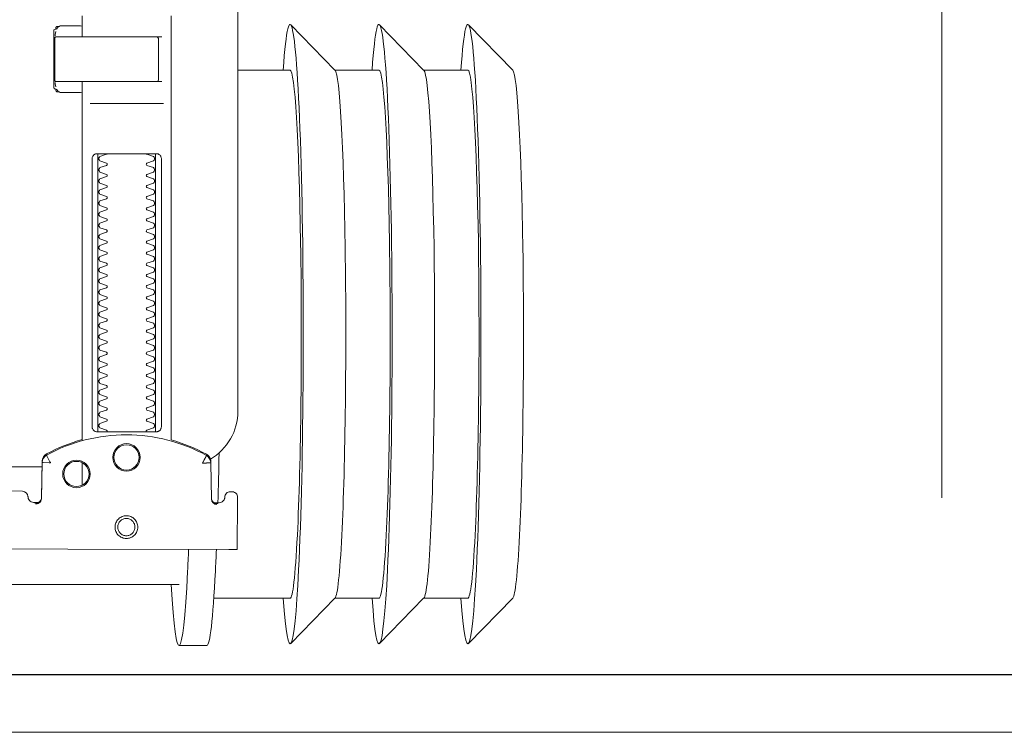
# Model space of a CAD drawing. Header units: millimetres. Extents: x 23192 to 177760, y -399809 to -79279.
# Tile 540 of 656: x 73389 to 73406, y -194641 to -194628. Entities that reach past the tile are written whole.
import ezdxf

# ---------------------------------------------------------------- set-up
doc = ezdxf.new("R2010")
doc.units = ezdxf.units.MM
doc.linetypes.add('DASHDOT', pattern=[25.4, 12.7, -6.35, 0, -6.35])
doc.linetypes.add('HIDDEN2', pattern=[4.7625, 3.175, -1.5875])
doc.layers.get('0').update_dxf_attribs({"lineweight": 0})
for name, color, linetype, lineweight in [('!! 0_ Istn-sciany', 3, 'Continuous', 30), ('!! 0_Osie', 1, 'DASHDOT', 13), ('0-osie-liniA', 14, 'DASHDOT', 5)]:
    doc.layers.add(name, color=color, linetype=linetype, lineweight=lineweight)
doc.layers.add('!! 2_WYBURZENIA DO REMONTU', color=7, linetype='Continuous', lineweight=0, true_color=0x4d4d4d, plot=False)
doc.layers.add('!!_@ wypos sanit nd', color=7, linetype='Continuous', lineweight=0, plot=False)

# ---------------------------------------------------------------- blocks, each defined once
blk = doc.blocks.new('A$Cff2eaf8b')
for points in [[(-0.24945, 0.09108), (-0.24147, 0.09927)], [(-0.24136, 0.09113), (-0.23342, 0.09113), (-0.22548, 0.09927)], [(-0.22538, 0.09113), (-0.21743, 0.09113), (-0.2095, 0.09927)], [(-0.18941, 0.09963), (-0.19441, 0.09963)], [(-0.19567, 0.09113), (-0.20939, 0.09113)], [(-0.18941, 0.08863), (-0.04454, 0.08863), (-0.04035, 0.08853), (-0.03617, 0.08824), (-0.032, 0.08775), (-0.02786, 0.08707), (-0.02376, 0.08619), (-0.0197, 0.08513), (-0.0157, 0.08388), (-0.01176, 0.08244), (-0.00789, 0.08082), (-0.0041, 0.07902), (-0.0004, 0.07705), (0.0032, 0.0749), (0.0067, 0.0726), (0.01009, 0.07012), (0.01337, 0.0675)], [(-0.19839, 0.08237), (-0.11148, 0.08219)], [(-0.19594, 0.07411), (-0.19609, 0.07411), (-0.19639, 0.07411), (-0.19593, 0.07402), (-0.19578, 0.07396), (-0.19564, 0.07387), (-0.19551, 0.07376), (-0.1954, 0.07363), (-0.19532, 0.07349), (-0.19526, 0.07333), (-0.19523, 0.07317)], [(-0.16479, 0.06647), (-0.16466, 0.07302), (-0.16465, 0.07318), (-0.16461, 0.07333), (-0.16454, 0.07348), (-0.16445, 0.07361), (-0.16435, 0.07373), (-0.16422, 0.07383), (-0.16409, 0.07391), (-0.16394, 0.07396), (-0.16349, 0.07404), (-0.1638, 0.07405), (-0.16395, 0.07405)], [(-0.172, 0.07079), (-0.172, 0.06674)], [(0.16493, 0.0675), (-0.16477, 0.0675)], [(-0.172, -0.01362), (-0.172, -0.00982)], [(-0.172, 0.06279), (-0.172, -0.00182)], [(-0.1852, 0.06018), (-0.1852, 0.01218)], [(-0.1748, 0.01218), (-0.1748, 0.06018)], [(-0.17342, 0.00218), (-0.18659, 0.00218)], [(-0.172, 0.00012), (-0.17167, 0.00018), (-0.1682, 0.00018), (-0.1681, 0.00018), (-0.16799, 0.00016), (-0.16789, 0.00007), (-0.16779, 0.00006), (-0.16762, 0.00005), (-0.16752, 0.00005), (-0.16741, 0.00003), (-0.1673, -0.00004), (-0.16725, -0.00018), (-0.16725, -0.00044), (-0.16711, -0.00046), (-0.16701, -0.0005), (-0.16693, -0.00056), (-0.16688, -0.0007), (-0.16688, -0.01094), (-0.16692, -0.01107), (-0.16701, -0.01115), (-0.16725, -0.0112), (-0.16725, -0.01147), (-0.16728, -0.01157), (-0.16735, -0.01164), (-0.16746, -0.01168), (-0.16762, -0.01169), (-0.16775, -0.0117), (-0.16789, -0.01172), (-0.16797, -0.01179), (-0.16807, -0.01182), (-0.1682, -0.01182), (-0.17167, -0.01182), (-0.172, -0.01177)], [(-0.16829, 0.00017), (-0.16772, 0.00003), (-0.16738, -0.00042)], [(-0.16723, -0.00083), (-0.16714, -0.00136), (-0.16713, -0.00163)], [(-0.18633, -0.00182), (-0.17526, -0.00182), (-0.17367, -0.00182)], [(-0.24945, -0.00383), (-0.24147, -0.01202)], [(-0.24136, -0.00387), (-0.23342, -0.00387), (-0.22548, -0.01202)], [(-0.22538, -0.00387), (-0.21743, -0.00387), (-0.2095, -0.01202)], [(-0.2, -0.00387), (-0.20939, -0.00387)], [(-0.18633, -0.00982), (-0.18551, -0.00982), (-0.18567, -0.00972), (-0.1857, -0.00962)], [(-0.16713, -0.01002), (-0.16714, -0.01028), (-0.16723, -0.01081)], [(-0.16738, -0.01122), (-0.16772, -0.01167), (-0.16829, -0.01182)]]:
    blk.add_lwpolyline(points)
for points in [[(-0.19989, 0.08236), (-0.19995, 0.07336, 0.009369), (-0.19994, 0.07293), (-0.19992, 0.07276), (-0.19986, 0.07259), (-0.19979, 0.07243), (-0.19968, 0.07229), (-0.19955, 0.07217), (-0.19941, 0.07208), (-0.19924, 0.07201), (-0.19908, 0.07197), (-0.19895, 0.07196), (-0.1988, 0.07196)], [(-0.16413, 0.07389), (-0.16324, 0.07389), (-0.16303, 0.07386), (-0.16283, 0.0738), (-0.16264, 0.07369), (-0.16249, 0.07354), (-0.16237, 0.07337), (-0.16228, 0.07317), (-0.16225, 0.07297, 0.002299), (-0.16224, 0.07285, 0.40455), (-0.16124, 0.07188), (-0.11145, 0.07178)], [(-0.19576, 0.07395), (-0.19665, 0.07395, 0.282591), (-0.19754, 0.0734), (-0.19758, 0.07331), (-0.19761, 0.0732), (-0.19763, 0.07311), (-0.19764, 0.07296, -0.415352), (-0.19865, 0.07196)], [(-0.19623, 0.07426), (-0.19588, 0.0742), (-0.19555, 0.07399), (-0.19533, 0.07367), (-0.19523, 0.07332), (-0.19513, 0.06676), (-0.19513, 0.0667, 0.265347), (-0.19435, 0.06544, 0.125711), (-0.17997, 0.06173, 0.125711), (-0.16558, 0.06538, 0.26954), (-0.1648, 0.06667), (-0.16467, 0.07322), (-0.16464, 0.07344), (-0.16456, 0.07365), (-0.16444, 0.07383), (-0.16428, 0.07399), (-0.1641, 0.0741), (-0.16389, 0.07417), (-0.16368, 0.0742)], [(-0.15993, -0.0325), (-0.17249, -0.0325, 0.405519), (-0.172, -0.032), (-0.172, -0.0313, 0.414214), (-0.1725, -0.0308), (-0.1875, -0.0308, 0.414214), (-0.188, -0.0313), (-0.188, -0.032, 0.405519), (-0.18751, -0.0325), (-0.19, -0.0325, -0.414214), (-0.2, -0.0225), (-0.2, 0.0575, -0.266001), (-0.19506, 0.06612)], [(-0.19513, 0.06651), (-0.19511, 0.06632), (-0.19509, 0.06622), (-0.19506, 0.06612), (-0.19503, 0.06602), (-0.19498, 0.06592), (-0.19493, 0.06582), (-0.19488, 0.06573), (-0.19482, 0.06564), (-0.19475, 0.06556), (-0.19468, 0.06548), (-0.1946, 0.06541), (-0.19452, 0.06535), (-0.19443, 0.06529), (-0.19434, 0.06524), (-0.19358, 0.06483), (-0.19281, 0.06445), (-0.19203, 0.0641), (-0.19125, 0.06376), (-0.19045, 0.06345), (-0.18964, 0.06316), (-0.18882, 0.06289), (-0.188, 0.06265), (-0.188, -0.01362, 0.414214)], [(-0.172, 0.0626), (-0.17117, 0.06284), (-0.17034, 0.0631), (-0.16952, 0.06339), (-0.16872, 0.0637), (-0.16792, 0.06404), (-0.16713, 0.06439), (-0.16635, 0.06477), (-0.16558, 0.06518), (-0.16557, 0.06518, 0.269546), (-0.16479, 0.06647)], [(-0.18353, 0.01118, 0.182836), (-0.18364, 0.01127), (-0.18485, 0.01168, 0.050055), (-0.185, 0.01194), (-0.185, 0.01222, 0.050055), (-0.18485, 0.01248), (-0.18364, 0.01289, 0.719897), (-0.18364, 0.01327), (-0.18485, 0.01368, 0.050055), (-0.185, 0.01394), (-0.185, 0.01422, 0.050055), (-0.18485, 0.01448), (-0.18364, 0.01489, 0.719897), (-0.18364, 0.01527), (-0.18485, 0.01568, 0.050055), (-0.185, 0.01594), (-0.185, 0.01622, 0.050055), (-0.18485, 0.01648), (-0.18364, 0.01689, 0.719897), (-0.18364, 0.01727), (-0.18485, 0.01768, 0.050055), (-0.185, 0.01794), (-0.185, 0.01822, 0.050055), (-0.18485, 0.01848), (-0.18364, 0.01889, 0.719897), (-0.18364, 0.01927), (-0.18485, 0.01968, 0.050055), (-0.185, 0.01994), (-0.185, 0.02022, 0.050055), (-0.18485, 0.02048), (-0.18364, 0.02089, 0.719897), (-0.18364, 0.02127), (-0.18485, 0.02168, 0.050055), (-0.185, 0.02194), (-0.185, 0.02222, 0.050055), (-0.18485, 0.02248), (-0.18364, 0.02289, 0.719897), (-0.18364, 0.02327), (-0.18485, 0.02368, 0.050055), (-0.185, 0.02394), (-0.185, 0.02422, 0.050055), (-0.18485, 0.02448), (-0.18364, 0.02489, 0.719897), (-0.18364, 0.02527), (-0.18485, 0.02568, 0.050055), (-0.185, 0.02594), (-0.185, 0.02622, 0.050055), (-0.18485, 0.02648), (-0.18364, 0.02689, 0.719897), (-0.18364, 0.02727), (-0.18485, 0.02768, 0.050055), (-0.185, 0.02794), (-0.185, 0.02822, 0.050055), (-0.18485, 0.02848), (-0.18364, 0.02889, 0.719897), (-0.18364, 0.02927), (-0.18485, 0.02968, 0.050055), (-0.185, 0.02994), (-0.185, 0.03022, 0.050055), (-0.18485, 0.03048), (-0.18364, 0.03089, 0.719897), (-0.18364, 0.03127), (-0.18485, 0.03168, 0.050055), (-0.185, 0.03194), (-0.185, 0.03222, 0.050055), (-0.18485, 0.03248), (-0.18364, 0.03289, 0.719897), (-0.18364, 0.03327), (-0.18485, 0.03368, 0.050055), (-0.185, 0.03394), (-0.185, 0.03422, 0.050055), (-0.18485, 0.03448), (-0.18364, 0.03489, 0.719897), (-0.18364, 0.03527), (-0.18485, 0.03568, 0.050055), (-0.185, 0.03594), (-0.185, 0.03622, 0.050055), (-0.18485, 0.03648), (-0.18364, 0.03689, 0.719897), (-0.18364, 0.03727), (-0.18485, 0.03768, 0.050055), (-0.185, 0.03794), (-0.185, 0.03822, 0.050055), (-0.18485, 0.03848), (-0.18364, 0.03889, 0.719897), (-0.18364, 0.03927), (-0.18485, 0.03968, 0.050055), (-0.185, 0.03994), (-0.185, 0.04022, 0.050055), (-0.18485, 0.04048), (-0.18364, 0.04089, 0.719897), (-0.18364, 0.04127), (-0.18485, 0.04168, 0.050055), (-0.185, 0.04194), (-0.185, 0.04222, 0.050055), (-0.18485, 0.04248), (-0.18364, 0.04289, 0.719897), (-0.18364, 0.04327), (-0.18485, 0.04368, 0.050055), (-0.185, 0.04394), (-0.185, 0.04422, 0.050055), (-0.18485, 0.04448), (-0.18364, 0.04489, 0.719897), (-0.18364, 0.04527), (-0.18485, 0.04568, 0.050055), (-0.185, 0.04594), (-0.185, 0.04622, 0.050055), (-0.18485, 0.04648), (-0.18364, 0.04689, 0.719897), (-0.18364, 0.04727), (-0.18485, 0.04768, 0.050055), (-0.185, 0.04794), (-0.185, 0.04822, 0.050055), (-0.18485, 0.04848), (-0.18364, 0.04889, 0.719897), (-0.18364, 0.04927), (-0.18485, 0.04968, 0.050055), (-0.185, 0.04994), (-0.185, 0.05022, 0.050055), (-0.18485, 0.05048), (-0.18364, 0.05089, 0.719897), (-0.18364, 0.05127), (-0.18485, 0.05168, 0.050055), (-0.185, 0.05194), (-0.185, 0.05222, 0.050055), (-0.18485, 0.05248), (-0.18364, 0.05289, 0.719897), (-0.18364, 0.05327), (-0.18485, 0.05368, 0.050055), (-0.185, 0.05394), (-0.185, 0.05422, 0.050055), (-0.18485, 0.05448), (-0.18364, 0.05489, 0.719897), (-0.18364, 0.05527), (-0.18485, 0.05568, 0.050055), (-0.185, 0.05594), (-0.185, 0.05622, 0.050055), (-0.18485, 0.05648), (-0.18364, 0.05689, 0.719897), (-0.18364, 0.05727), (-0.18485, 0.05768, 0.050055), (-0.185, 0.05794), (-0.185, 0.05822, 0.050055), (-0.18485, 0.05848), (-0.18364, 0.05889, 0.719897), (-0.18364, 0.05927), (-0.18485, 0.05968, 0.050055), (-0.185, 0.05994), (-0.185, 0.06022, 0.050055), (-0.18485, 0.06048), (-0.18364, 0.06089, 0.474594), (-0.18353, 0.06118)], [(-0.17647, 0.06118, 0.474594), (-0.17636, 0.06089), (-0.17515, 0.06048, 0.050055), (-0.175, 0.06022), (-0.175, 0.05994, 0.050055), (-0.17515, 0.05968), (-0.17636, 0.05927, 0.719897), (-0.17636, 0.05889), (-0.17515, 0.05848, 0.050055), (-0.175, 0.05822), (-0.175, 0.05794, 0.050055), (-0.17515, 0.05768), (-0.17636, 0.05727, 0.719897), (-0.17636, 0.05689), (-0.17515, 0.05648, 0.050055), (-0.175, 0.05622), (-0.175, 0.05594, 0.050055), (-0.17515, 0.05568), (-0.17636, 0.05527, 0.719897), (-0.17636, 0.05489), (-0.17515, 0.05448, 0.050055), (-0.175, 0.05422), (-0.175, 0.05394, 0.050055), (-0.17515, 0.05368), (-0.17636, 0.05327, 0.719897), (-0.17636, 0.05289), (-0.17515, 0.05248, 0.050055), (-0.175, 0.05222), (-0.175, 0.05194, 0.050055), (-0.17515, 0.05168), (-0.17636, 0.05127, 0.719897), (-0.17636, 0.05089), (-0.17515, 0.05048, 0.050055), (-0.175, 0.05022), (-0.175, 0.04994, 0.050055), (-0.17515, 0.04968), (-0.17636, 0.04927, 0.719897), (-0.17636, 0.04889), (-0.17515, 0.04848, 0.050055), (-0.175, 0.04822), (-0.175, 0.04794, 0.050055), (-0.17515, 0.04768), (-0.17636, 0.04727, 0.719897), (-0.17636, 0.04689), (-0.17515, 0.04648, 0.050055), (-0.175, 0.04622), (-0.175, 0.04594, 0.050055), (-0.17515, 0.04568), (-0.17636, 0.04527, 0.719897), (-0.17636, 0.04489), (-0.17515, 0.04448, 0.050055), (-0.175, 0.04422), (-0.175, 0.04394, 0.050055), (-0.17515, 0.04368), (-0.17636, 0.04327, 0.719897), (-0.17636, 0.04289), (-0.17515, 0.04248, 0.050055), (-0.175, 0.04222), (-0.175, 0.04194, 0.050055), (-0.17515, 0.04168), (-0.17636, 0.04127, 0.719897), (-0.17636, 0.04089), (-0.17515, 0.04048, 0.050055), (-0.175, 0.04022), (-0.175, 0.03994, 0.050055), (-0.17515, 0.03968), (-0.17636, 0.03927, 0.719897), (-0.17636, 0.03889), (-0.17515, 0.03848, 0.050055), (-0.175, 0.03822), (-0.175, 0.03794, 0.050055), (-0.17515, 0.03768), (-0.17636, 0.03727, 0.719897), (-0.17636, 0.03689), (-0.17515, 0.03648, 0.050055), (-0.175, 0.03622), (-0.175, 0.03594, 0.050055), (-0.17515, 0.03568), (-0.17636, 0.03527, 0.719897), (-0.17636, 0.03489), (-0.17515, 0.03448, 0.050055), (-0.175, 0.03422), (-0.175, 0.03394, 0.050055), (-0.17515, 0.03368), (-0.17636, 0.03327, 0.719897), (-0.17636, 0.03289), (-0.17515, 0.03248, 0.050055), (-0.175, 0.03222), (-0.175, 0.03194, 0.050055), (-0.17515, 0.03168), (-0.17636, 0.03127, 0.719897), (-0.17636, 0.03089), (-0.17515, 0.03048, 0.050055), (-0.175, 0.03022), (-0.175, 0.02994, 0.050055), (-0.17515, 0.02968), (-0.17636, 0.02927, 0.719897), (-0.17636, 0.02889), (-0.17515, 0.02848, 0.050055), (-0.175, 0.02822), (-0.175, 0.02794, 0.050055), (-0.17515, 0.02768), (-0.17636, 0.02727, 0.719897), (-0.17636, 0.02689), (-0.17515, 0.02648, 0.050055), (-0.175, 0.02622), (-0.175, 0.02594, 0.050055), (-0.17515, 0.02568), (-0.17636, 0.02527, 0.719897), (-0.17636, 0.02489), (-0.17515, 0.02448, 0.050055), (-0.175, 0.02422), (-0.175, 0.02394, 0.050055), (-0.17515, 0.02368), (-0.17636, 0.02327, 0.719897), (-0.17636, 0.02289), (-0.17515, 0.02248, 0.050055), (-0.175, 0.02222), (-0.175, 0.02194, 0.050055), (-0.17515, 0.02168), (-0.17636, 0.02127, 0.719897), (-0.17636, 0.02089), (-0.17515, 0.02048, 0.050055), (-0.175, 0.02022), (-0.175, 0.01994, 0.050055), (-0.17515, 0.01968), (-0.17636, 0.01927, 0.719897), (-0.17636, 0.01889), (-0.17515, 0.01848, 0.050055), (-0.175, 0.01822), (-0.175, 0.01794, 0.050055), (-0.17515, 0.01768), (-0.17636, 0.01727, 0.719897), (-0.17636, 0.01689), (-0.17515, 0.01648, 0.050055), (-0.175, 0.01622), (-0.175, 0.01594, 0.050055), (-0.17515, 0.01568), (-0.17636, 0.01527, 0.719897), (-0.17636, 0.01489), (-0.17515, 0.01448, 0.050055), (-0.175, 0.01422), (-0.175, 0.01394, 0.050055), (-0.17515, 0.01368), (-0.17636, 0.01327, 0.719897), (-0.17636, 0.01289), (-0.17515, 0.01248, 0.050055), (-0.175, 0.01222), (-0.175, 0.01194, 0.050055), (-0.17515, 0.01168), (-0.17636, 0.01127, 0.182836), (-0.17647, 0.01118)], [(-0.1857, -0.00202), (-0.1857, -0.00962), (-0.1857, -0.00202), (-0.18567, -0.00192), (-0.18559, -0.00184), (-0.17696, -0.00182), (-0.16725, -0.00182, -0.414214), (-0.16705, -0.00202), (-0.16705, -0.00962, -0.414214), (-0.16725, -0.00982), (-0.18543, -0.00982), (-0.18553, -0.00978), (-0.1856, -0.00962)]]:
    blk.add_lwpolyline(points, format="xyb")
for points in [[(-0.17994, 0.08038), (-0.17974, 0.08037), (-0.17954, 0.08034), (-0.17935, 0.08029), (-0.17916, 0.08022), (-0.17897, 0.08013), (-0.1788, 0.08003), (-0.17864, 0.07991), (-0.17849, 0.07978), (-0.17836, 0.07963), (-0.17824, 0.07947), (-0.17814, 0.07929), (-0.17805, 0.07911), (-0.17798, 0.07892), (-0.17793, 0.07873), (-0.17791, 0.07853), (-0.1779, 0.07833), (-0.17791, 0.07813), (-0.17794, 0.07793), (-0.17799, 0.07773), (-0.17805, 0.07754), (-0.17814, 0.07736), (-0.17824, 0.07719), (-0.17836, 0.07703), (-0.1785, 0.07688), (-0.17865, 0.07675), (-0.17881, 0.07663), (-0.17898, 0.07652), (-0.17916, 0.07644), (-0.17935, 0.07637), (-0.17955, 0.07632), (-0.17975, 0.07629), (-0.17995, 0.07628), (-0.18015, 0.07629), (-0.18035, 0.07632), (-0.18054, 0.07637), (-0.18073, 0.07644), (-0.18091, 0.07653), (-0.18109, 0.07663), (-0.18125, 0.07675), (-0.18139, 0.07689), (-0.18153, 0.07704), (-0.18165, 0.0772), (-0.18175, 0.07737), (-0.18184, 0.07755), (-0.1819, 0.07774), (-0.18195, 0.07794), (-0.18198, 0.07813), (-0.18199, 0.07834), (-0.18198, 0.07854), (-0.18195, 0.07873), (-0.1819, 0.07893), (-0.18183, 0.07912), (-0.18175, 0.0793), (-0.18164, 0.07947), (-0.18152, 0.07963), (-0.18139, 0.07978), (-0.18124, 0.07992), (-0.18108, 0.08004), (-0.18091, 0.08014), (-0.18072, 0.08022), (-0.18053, 0.08029), (-0.18034, 0.08034), (-0.18014, 0.08037)], [(-0.17994, 0.07987), (-0.17979, 0.07987), (-0.17964, 0.07984), (-0.17949, 0.07981), (-0.17935, 0.07976), (-0.17921, 0.07969), (-0.17908, 0.07961), (-0.17896, 0.07952), (-0.17885, 0.07942), (-0.17874, 0.07931), (-0.17865, 0.07918), (-0.17858, 0.07905), (-0.17851, 0.07892), (-0.17846, 0.07877), (-0.17842, 0.07862), (-0.1784, 0.07847), (-0.17839, 0.07832), (-0.1784, 0.07817), (-0.17842, 0.07802), (-0.17846, 0.07787), (-0.17851, 0.07773), (-0.17858, 0.07759), (-0.17866, 0.07746), (-0.17875, 0.07734), (-0.17885, 0.07723), (-0.17896, 0.07712), (-0.17909, 0.07703), (-0.17922, 0.07696), (-0.17935, 0.07689), (-0.1795, 0.07684), (-0.17964, 0.0768), (-0.1798, 0.07678), (-0.17995, 0.07677), (-0.1801, 0.07678), (-0.18025, 0.07681), (-0.1804, 0.07684), (-0.18054, 0.07689), (-0.18068, 0.07696), (-0.18081, 0.07704), (-0.18093, 0.07713), (-0.18104, 0.07723), (-0.18114, 0.07734), (-0.18123, 0.07747), (-0.18131, 0.0776), (-0.18138, 0.07773), (-0.18143, 0.07788), (-0.18146, 0.07803), (-0.18149, 0.07818), (-0.18149, 0.07833), (-0.18149, 0.07848), (-0.18146, 0.07863), (-0.18143, 0.07878), (-0.18137, 0.07892), (-0.18131, 0.07906), (-0.18123, 0.07919), (-0.18114, 0.07931), (-0.18104, 0.07942), (-0.18092, 0.07952), (-0.1808, 0.07962), (-0.18067, 0.07969), (-0.18053, 0.07976), (-0.18039, 0.07981), (-0.18024, 0.07985), (-0.18009, 0.07987)], [(-0.17471, 0.06118), (-0.17462, 0.06118), (-0.17454, 0.06117), (-0.17445, 0.06115), (-0.17437, 0.06113), (-0.17428, 0.06109), (-0.1742, 0.06105), (-0.17413, 0.061), (-0.17406, 0.06095), (-0.174, 0.06088), (-0.17394, 0.06081), (-0.17389, 0.06072), (-0.17384, 0.06062), (-0.17381, 0.06052), (-0.17378, 0.06041), (-0.17376, 0.06029), (-0.17376, 0.06018), (-0.17376, 0.01218), (-0.17376, 0.01206), (-0.17378, 0.01195), (-0.17381, 0.01184), (-0.17384, 0.01173), (-0.17389, 0.01164), (-0.17394, 0.01155), (-0.174, 0.01148), (-0.17406, 0.01141), (-0.17413, 0.01135), (-0.1742, 0.01131), (-0.17428, 0.01126), (-0.17437, 0.01123), (-0.17445, 0.01121), (-0.17454, 0.01119), (-0.17462, 0.01118), (-0.17471, 0.01118), (-0.18529, 0.01118), (-0.18538, 0.01118), (-0.18547, 0.01119), (-0.18555, 0.01121), (-0.18564, 0.01123), (-0.18572, 0.01126), (-0.1858, 0.01131), (-0.18587, 0.01135), (-0.18594, 0.01141), (-0.18601, 0.01148), (-0.18606, 0.01155), (-0.18612, 0.01164), (-0.18616, 0.01173), (-0.1862, 0.01184), (-0.18623, 0.01195), (-0.18624, 0.01206), (-0.18625, 0.01218), (-0.18625, 0.06018), (-0.18624, 0.06029), (-0.18623, 0.06041), (-0.1862, 0.06052), (-0.18616, 0.06062), (-0.18612, 0.06072), (-0.18606, 0.06081), (-0.18601, 0.06088), (-0.18594, 0.06095), (-0.18587, 0.061), (-0.1858, 0.06105), (-0.18572, 0.06109), (-0.18564, 0.06113), (-0.18555, 0.06115), (-0.18547, 0.06117), (-0.18538, 0.06118), (-0.18529, 0.06118)]]:
    blk.add_lwpolyline(points, close=True)
for points in [[(-0.19436, 0.06548), (-0.19435, 0.06548), (-0.19435, 0.06548), (-0.19435, 0.06548), (-0.19435, 0.06548), (-0.19435, 0.06548), (-0.19435, 0.06548), (-0.19435, 0.06548), (-0.19435, 0.06548), (-0.19435, 0.06548), (-0.19435, 0.06548), (-0.19435, 0.06548), (-0.19435, 0.06548), (-0.19435, 0.06548), (-0.19435, 0.06548), (-0.19435, 0.06548), (-0.19435, 0.06548), (-0.19435, 0.06548), (-0.19435, 0.06548), (-0.19435, 0.06549), (-0.19435, 0.06549), (-0.19435, 0.06549), (-0.19435, 0.06549), (-0.19435, 0.06549), (-0.19435, 0.06549), (-0.19435, 0.0655), (-0.19435, 0.0655), (-0.19434, 0.0655), (-0.19434, 0.06551), (-0.19434, 0.06551), (-0.19434, 0.06552), (-0.19433, 0.06552), (-0.19433, 0.06553), (-0.19433, 0.06553), (-0.19433, 0.06554), (-0.19432, 0.06554), (-0.19432, 0.06555), (-0.19432, 0.06555), (-0.19432, 0.06556), (-0.19431, 0.06556), (-0.19431, 0.06557), (-0.19431, 0.06558), (-0.1943, 0.06558), (-0.1943, 0.06559), (-0.19429, 0.0656), (-0.19429, 0.06561), (-0.19429, 0.06561), (-0.19428, 0.06562), (-0.19428, 0.06563), (-0.19427, 0.06564), (-0.19427, 0.06565), (-0.19426, 0.06566), (-0.19426, 0.06566), (-0.19425, 0.06567), (-0.19425, 0.06568), (-0.19424, 0.06569), (-0.19424, 0.0657), (-0.19423, 0.06571), (-0.19423, 0.06572), (-0.19422, 0.06573), (-0.19422, 0.06574), (-0.19421, 0.06575), (-0.1942, 0.06576), (-0.1942, 0.06578), (-0.19419, 0.06579), (-0.19419, 0.0658), (-0.19418, 0.06581), (-0.19417, 0.06582), (-0.19417, 0.06583), (-0.19416, 0.06585), (-0.19415, 0.06586), (-0.19414, 0.06588), (-0.19413, 0.06591), (-0.19411, 0.06594), (-0.1941, 0.06596), (-0.19408, 0.06599), (-0.19407, 0.06602), (-0.19405, 0.06605), (-0.19395, 0.06623), (-0.19393, 0.06626), (-0.1939, 0.06633), (-0.19388, 0.06636), (-0.19386, 0.0664), (-0.19384, 0.06643), (-0.19382, 0.06646), (-0.1938, 0.0665), (-0.19378, 0.06653), (-0.19377, 0.06657), (-0.19376, 0.06659), (-0.19375, 0.0666), (-0.19375, 0.0666), (-0.19374, 0.06662), (-0.19373, 0.06663), (-0.19372, 0.06664), (-0.19372, 0.06665), (-0.19371, 0.06666), (-0.19371, 0.06667), (-0.19371, 0.06667), (-0.1937, 0.06668), (-0.1937, 0.06668), (-0.1937, 0.06668), (-0.1937, 0.06669), (-0.1937, 0.06669), (-0.1937, 0.0667), (-0.19369, 0.06671), (-0.19369, 0.06671), (-0.19369, 0.06672), (-0.19368, 0.06672), (-0.19368, 0.06672), (-0.19368, 0.06673), (-0.19367, 0.06673), (-0.19367, 0.06674), (-0.19367, 0.06674), (-0.19366, 0.06674), (-0.19365, 0.06675), (-0.19365, 0.06675), (-0.19364, 0.06676), (-0.19364, 0.06676), (-0.19364, 0.06676), (-0.19364, 0.06677), (-0.19363, 0.06677), (-0.19363, 0.06678), (-0.19363, 0.06678), (-0.19363, 0.06678), (-0.19363, 0.06679), (-0.19363, 0.06679), (-0.19363, 0.0668), (-0.19363, 0.0668), (-0.19363, 0.06681), (-0.19364, 0.06681), (-0.19364, 0.06681), (-0.19364, 0.06682), (-0.19364, 0.06682), (-0.19364, 0.06682), (-0.19365, 0.06682), (-0.19365, 0.06682), (-0.19365, 0.06682), (-0.19365, 0.06682), (-0.19365, 0.06682), (-0.19366, 0.06682), (-0.19366, 0.06682), (-0.19366, 0.06682), (-0.19366, 0.06682), (-0.19366, 0.06682), (-0.19367, 0.06682), (-0.19367, 0.06682), (-0.19367, 0.06682), (-0.19367, 0.06682), (-0.19367, 0.06682), (-0.19368, 0.06682), (-0.19368, 0.06682), (-0.19369, 0.06682), (-0.19369, 0.06682), (-0.19369, 0.06681), (-0.1937, 0.06681), (-0.1937, 0.06681), (-0.19371, 0.06681), (-0.19371, 0.06681), (-0.19371, 0.06681), (-0.19371, 0.06681), (-0.19372, 0.0668), (-0.19372, 0.0668), (-0.19373, 0.0668), (-0.19373, 0.0668), (-0.19374, 0.0668), (-0.19374, 0.0668), (-0.19374, 0.0668), (-0.19375, 0.0668), (-0.19375, 0.06681), (-0.19376, 0.06681), (-0.19376, 0.06681), (-0.19377, 0.06681), (-0.19377, 0.06681), (-0.19377, 0.06681), (-0.19377, 0.06681), (-0.19378, 0.06681), (-0.19378, 0.06681), (-0.19378, 0.06681), (-0.19378, 0.06681), (-0.19379, 0.06681), (-0.19379, 0.06681), (-0.19379, 0.06681), (-0.19379, 0.06681), (-0.1938, 0.06681), (-0.1938, 0.06681), (-0.19381, 0.06681), (-0.19381, 0.06681), (-0.19382, 0.06681), (-0.19383, 0.06681), (-0.19383, 0.06681), (-0.19384, 0.06681), (-0.19385, 0.06681), (-0.19385, 0.06681), (-0.19386, 0.06681), (-0.19387, 0.06681), (-0.19388, 0.06681), (-0.19389, 0.06681), (-0.19389, 0.0668), (-0.1939, 0.0668), (-0.19391, 0.0668), (-0.19392, 0.0668), (-0.19397, 0.0668), (-0.19398, 0.0668), (-0.19399, 0.0668), (-0.194, 0.0668), (-0.19401, 0.0668), (-0.19402, 0.0668), (-0.19403, 0.0668), (-0.19405, 0.0668), (-0.19406, 0.0668), (-0.19407, 0.0668), (-0.19408, 0.0668), (-0.19409, 0.0668), (-0.1941, 0.0668), (-0.19412, 0.0668), (-0.19417, 0.0668), (-0.19419, 0.0668), (-0.19421, 0.0668), (-0.19424, 0.0668), (-0.19426, 0.0668), (-0.19429, 0.0668), (-0.19431, 0.0668), (-0.19433, 0.0668), (-0.19436, 0.0668), (-0.19438, 0.06679), (-0.19455, 0.06679), (-0.19457, 0.06679), (-0.19459, 0.06679), (-0.19461, 0.06679), (-0.19463, 0.06679), (-0.19464, 0.06679), (-0.19465, 0.06679), (-0.19466, 0.06679), (-0.19467, 0.06679), (-0.19468, 0.06679), (-0.19469, 0.06679), (-0.1947, 0.06679), (-0.19471, 0.06679), (-0.19472, 0.06679), (-0.19473, 0.06679), (-0.19474, 0.06679), (-0.19474, 0.06679), (-0.19475, 0.06679), (-0.19476, 0.06679), (-0.19477, 0.06679), (-0.19478, 0.06679), (-0.19479, 0.06679), (-0.1948, 0.06679), (-0.1948, 0.06679), (-0.19481, 0.06679), (-0.19482, 0.06678), (-0.19483, 0.06678), (-0.19484, 0.06678), (-0.19484, 0.06678), (-0.19485, 0.06678), (-0.19486, 0.06678), (-0.19487, 0.06678), (-0.19487, 0.06678), (-0.19488, 0.06678), (-0.19489, 0.06678), (-0.1949, 0.06678), (-0.1949, 0.06678), (-0.19491, 0.06678), (-0.19492, 0.06678), (-0.19492, 0.06678), (-0.19493, 0.06678), (-0.19494, 0.06678), (-0.19494, 0.06678), (-0.19495, 0.06678), (-0.19496, 0.06678), (-0.19496, 0.06678), (-0.19497, 0.06678), (-0.19499, 0.06678), (-0.19499, 0.06678), (-0.195, 0.06678), (-0.195, 0.06678), (-0.19501, 0.06678), (-0.19501, 0.06678), (-0.19502, 0.06678), (-0.19502, 0.06678), (-0.19503, 0.06678), (-0.19503, 0.06678), (-0.19504, 0.06678), (-0.19504, 0.06678), (-0.19505, 0.06678), (-0.19505, 0.06678), (-0.19505, 0.06678), (-0.19506, 0.06678), (-0.19506, 0.06678), (-0.19507, 0.06678), (-0.19507, 0.06678), (-0.19507, 0.06678), (-0.19508, 0.06678), (-0.19508, 0.06678), (-0.19508, 0.06678), (-0.19509, 0.06678), (-0.19509, 0.06678), (-0.19509, 0.06678), (-0.1951, 0.06678), (-0.1951, 0.06678), (-0.1951, 0.06678), (-0.19511, 0.06678), (-0.19511, 0.06678), (-0.19511, 0.06678), (-0.19511, 0.06678), (-0.19511, 0.06678), (-0.19512, 0.06678), (-0.19512, 0.06678), (-0.19512, 0.06678), (-0.19512, 0.06678), (-0.19512, 0.06678), (-0.19512, 0.06678), (-0.19513, 0.06678), (-0.19513, 0.06677), (-0.19513, 0.06677), (-0.19513, 0.06677), (-0.19513, 0.06677), (-0.19513, 0.06677), (-0.19513, 0.06677), (-0.19513, 0.06677), (-0.19513, 0.06677), (-0.19513, 0.06677), (-0.19513, 0.06677), (-0.19513, 0.06677), (-0.19513, 0.06677), (-0.19513, 0.06677), (-0.19513, 0.06677), (-0.19513, 0.06677), (-0.19513, 0.06678), (-0.19513, 0.06678), (-0.19513, 0.06678), (-0.19513, 0.06678), (-0.19513, 0.06678), (-0.19513, 0.06678), (-0.19513, 0.06678), (-0.19513, 0.06678), (-0.19513, 0.06678), (-0.19513, 0.06678), (-0.19513, 0.06678), (-0.19513, 0.06678), (-0.19513, 0.06678), (-0.19513, 0.06678), (-0.19513, 0.06678), (-0.19513, 0.06677), (-0.19513, 0.06677, 0.269547)], [(-0.1648, 0.06671), (-0.16481, 0.06671), (-0.16485, 0.06672), (-0.16497, 0.06672), (-0.16603, 0.06675), (-0.16612, 0.06675), (-0.16616, 0.06675), (-0.1662, 0.06675), (-0.16623, 0.06676), (-0.16627, 0.06677), (-0.1663, 0.06675), (-0.1663, 0.06672), (-0.16628, 0.0667), (-0.16625, 0.06667), (-0.16623, 0.06663), (-0.16622, 0.0666), (-0.1662, 0.06657), (-0.16561, 0.06549), (-0.1656, 0.06545), (-0.16558, 0.06542, 0.269546)]]:
    blk.add_lwpolyline(points, format="xyb", close=True)
for centre, radius in [((-0.17096, 0.06877), 0.00247), ((-0.17096, 0.06877), 0.00227), ((-0.17997, 0.06579), 0.00247), ((-0.17997, 0.06579), 0.00227)]:
    blk.add_circle(centre, radius)
for centre, major_axis, ratio, start_param, end_param in [((-0.24136, 0.04363), (0, 0.0557), 0.04256, 5.733752, 6.988802), ((-0.22538, 0.04363), (0, 0.0557), 0.04256, 5.733752, 6.988802), ((-0.20939, 0.04363), (0, 0.0557), 0.04256, 5.733752, 6.988802), ((-0.18941, 0.04363), (0, 0.056), 0.04256, 5.645661, 6.988802), ((-0.19441, 0.04363), (0, 0.056), 0.04256, 0, 0.705617), ((-0.24936, 0.04363), (0, 0.0475), 0.04256, 0.043665, 0.705617), ((-0.24136, 0.04363), (0, 0.0475), 0.04256, 0, 0.705617), ((-0.23337, 0.04363), (0, 0.0475), 0.04256, 0.043665, 0.705617), ((-0.22538, 0.04363), (0, 0.0475), 0.04256, 0, 0.705617), ((-0.21739, 0.04363), (0, 0.0475), 0.04256, 0.043665, 0.705617), ((-0.20939, 0.04363), (0, 0.0475), 0.04256, 0, 0.705617), ((-0.24136, 0.04363), (0, 0.0557), 0.04256, 0.705617, 3.691026), ((-0.22538, 0.04363), (0, 0.0557), 0.04256, 0.705617, 3.691026), ((-0.20939, 0.04363), (0, 0.0557), 0.04256, 0.705617, 3.691026), ((-0.19441, 0.04363), (0, 0.056), 0.04256, 0.705617, 0.806963), ((-0.18941, 0.04363), (0, 0.056), 0.04256, 0.705617, 0.807212), ((-0.19839, 0.08235), (-0.0015, 0), 0.008726, 4.712674, 6.283151), ((-0.24936, 0.04363), (0, 0.0475), 0.04256, 0.705617, 3.097928), ((-0.24136, 0.04363), (0, 0.0475), 0.04256, 0.705617, 3.141593), ((-0.23337, 0.04363), (0, 0.0475), 0.04256, 0.705617, 3.097928), ((-0.22538, 0.04363), (0, 0.0475), 0.04256, 0.705617, 3.141593), ((-0.21739, 0.04363), (0, 0.0475), 0.04256, 0.705617, 3.097928), ((-0.20939, 0.04363), (0, 0.0475), 0.04256, 0.705617, 3.141593), ((-0.19664, 0.07495), (-0.000002, -0.001), 0.000289, 6.274459, 6.283185), ((-0.19441, 0.04363), (0, 0.056), 0.04256, 0.998527, 1.179108), ((-0.16324, 0.07489), (-0.000002, -0.001), 0.000289, 6.274459, 6.283185), ((-0.19879, 0.07296), (-0.000011, -0.001), 0.706875, 0, 0.012337), ((-0.19844, 0.07196), (-0.000501, 0.000001), 0.008726, 0.786107, 1.14947), ((-0.19864, 0.07296), (-0.000006, -0.001), 0.408573, 0, 0.00956), ((-0.19463, 0.06658), (-0.0005, -0.000008), 0.017454, 0, 0.000137), ((-0.1653, 0.06668), (0.0005, -0.00001), 0.000006, 6.282744, 6.283185), ((-0.1852, 0.06018), (0, 0.001), 0.000289, 4.712389, 6.283185), ((-0.1748, 0.06018), (0, -0.001), 0.000289, 1.570796, 3.141593), ((-0.1852, 0.01218), (0, -0.001), 0.000289, 0, 1.570796), ((-0.1748, 0.01218), (0, -0.001), 0.000289, 0, 1.570796), ((-0.16763, -0.00015), (0.000004, 0.0002), 0.133184, 0.00502, 0.005026), ((-0.16723, -0.00065), (0.000013, 0.0002), 0.223, 0.006306, 0.006351), ((-0.16763, -0.01149), (0.000004, -0.0002), 0.133184, 6.278107, 6.278112), ((-0.16723, -0.011), (0.000013, -0.0002), 0.223, 6.276731, 6.276777)]:
    blk.add_ellipse(centre, major_axis=major_axis, ratio=ratio, start_param=start_param, end_param=end_param)
blk = doc.blocks.new('BLOK OSI')
at = {"layer": '0-osie-liniA', "ltscale": 5}
blk.add_lwpolyline([(48639.25763, -194702.0883), (55442.2848, -194702.0883)], dxfattribs=at)

msp = doc.modelspace()

# ---------------------------------------------------------------- linework, layer by layer
at = {"layer": '!! 0_ Istn-sciany'}
msp.add_lwpolyline([(73219.42327, -194639.5883), (73521.42327, -194639.5883)], dxfattribs=at)
at = {"layer": '!! 2_WYBURZENIA DO REMONTU', "linetype": 'HIDDEN2', "ltscale": 3}
msp.add_lwpolyline([(73405.08994, -194512.5883), (73405.08994, -194639.5883)], dxfattribs=at)

# ---------------------------------------------------------------- block references
at = {"layer": '!! 0_Osie'}
msp.add_blockref('BLOK OSI', (22443.71185, 61.46017), dxfattribs=at)
at = {"layer": '!!_@ wypos sanit nd', "xscale": 100, "yscale": 100, "zscale": 100, "rotation": 180}
msp.add_blockref('A$Cff2eaf8b', (73372.42657, -194629.1053), dxfattribs=at)

doc.saveas('drawing.dxf')
